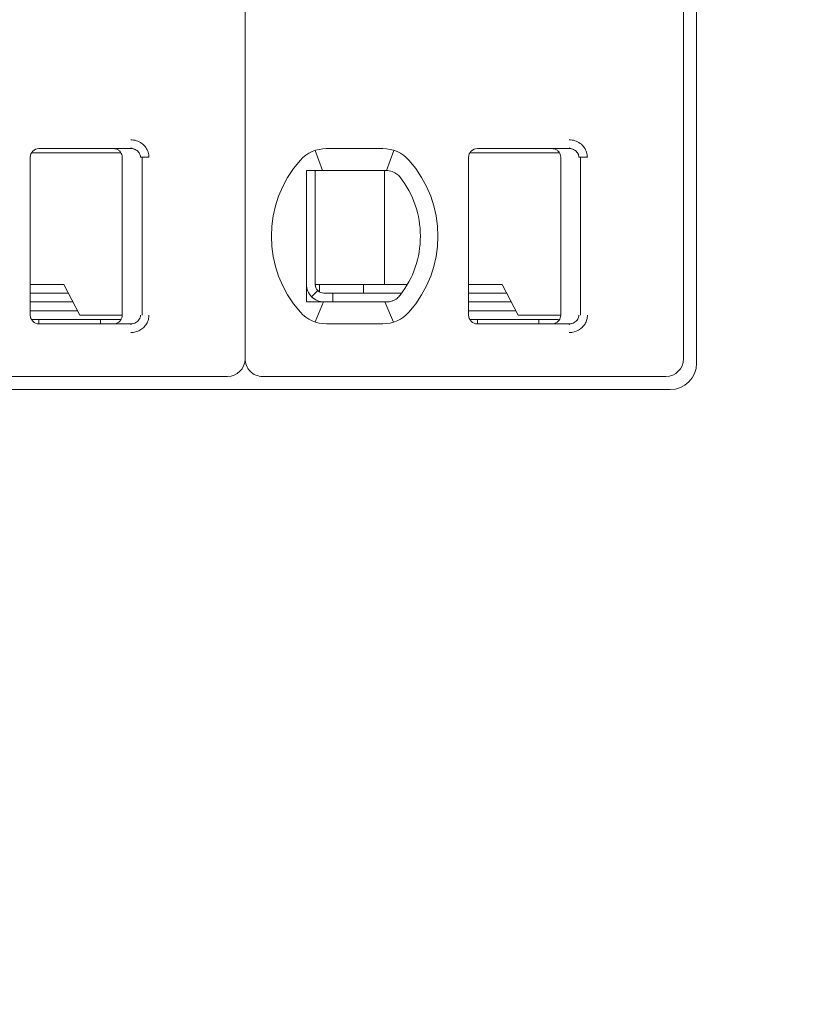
# Model space of a CAD drawing. Header units: millimetres. Extents: x -1114 to 1396, y -630 to 631.
# Tile 730 of 780: x 461 to 470, y 441 to 452. Entities that reach past the tile are written whole.
import ezdxf

# ---------------------------------------------------------------- set-up
doc = ezdxf.new("R2010")
doc.units = ezdxf.units.MM
doc.header["$MEASUREMENT"] = 0

msp = doc.modelspace()

# ---------------------------------------------------------------- linework, layer by layer
at = {"lineweight": 18}
for points, knots in [([(1038.9843, -629.7647), (1038.9843, -629.7647), (-1111.4882, -629.7647), (-1111.4882, -629.7647), (-1111.4882, -629.7647), (-1111.4882, -629.7647), (-1111.4882, 630.7883), (-1111.4882, 630.7883), (-1111.4882, 630.7883), (-1111.4882, 630.7883), (1038.9843, 630.7883), (1038.9843, 630.7883)], [0, 0, 0, 0, 0.3333333, 0.3333333, 0.3333333, 0.3333333, 0.6666667, 0.6666667, 0.6666667, 0.6666667, 1, 1, 1, 1]), ([(462.4019, 450.8234), (462.4239, 450.8235), (462.445, 450.8203), (462.4661, 450.8135), (462.4661, 450.8135), (462.4872, 450.8067), (462.5083, 450.7965), (462.5268, 450.7828), (462.5268, 450.7828), (462.5454, 450.7692), (462.5615, 450.7523), (462.5737, 450.735), (462.5737, 450.735), (462.5859, 450.7178), (462.5942, 450.7003), (462.5999, 450.6818), (462.5999, 450.6818), (462.6056, 450.6632), (462.6088, 450.6437), (462.6089, 450.6234)], [0, 0, 0, 0, 0.2, 0.2, 0.2, 0.2, 0.4, 0.4, 0.4, 0.4, 0.6, 0.6, 0.6, 0.6, 0.8, 0.8, 0.8, 0.8, 1, 1, 1, 1]), ([(467.4019, 450.8234), (467.4239, 450.8235), (467.445, 450.8203), (467.4661, 450.8135), (467.4661, 450.8135), (467.4872, 450.8067), (467.5083, 450.7965), (467.5268, 450.7828), (467.5268, 450.7828), (467.5454, 450.7692), (467.5615, 450.7523), (467.5737, 450.735), (467.5737, 450.735), (467.5859, 450.7178), (467.5942, 450.7003), (467.5999, 450.6818), (467.5999, 450.6818), (467.6056, 450.6632), (467.6088, 450.6437), (467.6089, 450.6234)], [0, 0, 0, 0, 0.2, 0.2, 0.2, 0.2, 0.4, 0.4, 0.4, 0.4, 0.6, 0.6, 0.6, 0.6, 0.8, 0.8, 0.8, 0.8, 1, 1, 1, 1]), ([(461.3544, 450.7234), (461.3279, 450.7234), (461.3025, 450.7128), (461.2837, 450.6941), (461.2837, 450.6941), (461.265, 450.6753), (461.2544, 450.6499), (461.2544, 450.6234)], [0, 0, 0, 0, 0.5, 0.5, 0.5, 0.5, 1, 1, 1, 1]), ([(461.3544, 450.7234), (461.3279, 450.7234), (461.3025, 450.7128), (461.2837, 450.6941), (461.2837, 450.6941), (461.265, 450.6753), (461.2544, 450.6499), (461.2544, 450.6234)], [0, 0, 0, 0, 0.5, 0.5, 0.5, 0.5, 1, 1, 1, 1]), ([(462.2044, 450.7234), (462.2149, 450.7234), (462.2254, 450.7217), (462.2354, 450.7185), (462.2354, 450.7185), (462.2454, 450.7152), (462.2548, 450.7104), (462.2633, 450.7042), (462.2633, 450.7042), (462.2718, 450.698), (462.2792, 450.6906), (462.2854, 450.6821), (462.2854, 450.6821), (462.2915, 450.6736), (462.2963, 450.6641), (462.2996, 450.6542), (462.2996, 450.6542), (462.3028, 450.6442), (462.3044, 450.6338), (462.3044, 450.6234)], [0, 0, 0, 0, 0.2, 0.2, 0.2, 0.2, 0.4, 0.4, 0.4, 0.4, 0.6, 0.6, 0.6, 0.6, 0.8, 0.8, 0.8, 0.8, 1, 1, 1, 1]), ([(462.4019, 450.7234), (462.4106, 450.7234), (462.4193, 450.7224), (462.4278, 450.7206), (462.4278, 450.7206), (462.4362, 450.7187), (462.4444, 450.716), (462.4521, 450.7125), (462.4521, 450.7125), (462.4597, 450.7089), (462.4668, 450.7046), (462.4734, 450.6996), (462.4734, 450.6996), (462.4796, 450.6948), (462.4852, 450.6894), (462.4901, 450.6835), (462.4901, 450.6835), (462.4947, 450.6781), (462.4986, 450.6722), (462.5018, 450.6659), (462.5018, 450.6659), (462.5051, 450.6597), (462.5076, 450.6531), (462.5094, 450.6463), (462.5094, 450.6463), (462.5113, 450.6388), (462.5123, 450.6311), (462.5123, 450.6234)], [0, 0, 0, 0, 0.1428571, 0.1428571, 0.1428571, 0.1428571, 0.2857143, 0.2857143, 0.2857143, 0.2857143, 0.4285714, 0.4285714, 0.4285714, 0.4285714, 0.5714286, 0.5714286, 0.5714286, 0.5714286, 0.7142857, 0.7142857, 0.7142857, 0.7142857, 0.8571429, 0.8571429, 0.8571429, 0.8571429, 1, 1, 1, 1]), ([(466.3544, 450.7234), (466.3279, 450.7234), (466.3025, 450.7128), (466.2837, 450.6941), (466.2837, 450.6941), (466.265, 450.6753), (466.2544, 450.6499), (466.2544, 450.6234)], [0, 0, 0, 0, 0.5, 0.5, 0.5, 0.5, 1, 1, 1, 1]), ([(466.3544, 450.7234), (466.3279, 450.7234), (466.3025, 450.7128), (466.2837, 450.6941), (466.2837, 450.6941), (466.265, 450.6753), (466.2544, 450.6499), (466.2544, 450.6234)], [0, 0, 0, 0, 0.5, 0.5, 0.5, 0.5, 1, 1, 1, 1]), ([(467.2044, 450.7234), (467.2149, 450.7234), (467.2254, 450.7217), (467.2354, 450.7185), (467.2354, 450.7185), (467.2454, 450.7152), (467.2548, 450.7104), (467.2633, 450.7042), (467.2633, 450.7042), (467.2718, 450.698), (467.2792, 450.6906), (467.2854, 450.6821), (467.2854, 450.6821), (467.2915, 450.6736), (467.2963, 450.6641), (467.2996, 450.6542), (467.2996, 450.6542), (467.3028, 450.6442), (467.3044, 450.6338), (467.3044, 450.6234)], [0, 0, 0, 0, 0.2, 0.2, 0.2, 0.2, 0.4, 0.4, 0.4, 0.4, 0.6, 0.6, 0.6, 0.6, 0.8, 0.8, 0.8, 0.8, 1, 1, 1, 1]), ([(467.4019, 450.7234), (467.4106, 450.7234), (467.4193, 450.7224), (467.4278, 450.7206), (467.4278, 450.7206), (467.4362, 450.7187), (467.4444, 450.716), (467.4521, 450.7125), (467.4521, 450.7125), (467.4597, 450.7089), (467.4668, 450.7046), (467.4734, 450.6996), (467.4734, 450.6996), (467.4796, 450.6948), (467.4852, 450.6894), (467.4901, 450.6835), (467.4901, 450.6835), (467.4947, 450.6781), (467.4986, 450.6722), (467.5018, 450.6659), (467.5018, 450.6659), (467.5051, 450.6597), (467.5076, 450.6531), (467.5094, 450.6463), (467.5094, 450.6463), (467.5113, 450.6388), (467.5123, 450.6311), (467.5123, 450.6234)], [0, 0, 0, 0, 0.1428571, 0.1428571, 0.1428571, 0.1428571, 0.2857143, 0.2857143, 0.2857143, 0.2857143, 0.4285714, 0.4285714, 0.4285714, 0.4285714, 0.5714286, 0.5714286, 0.5714286, 0.5714286, 0.7142857, 0.7142857, 0.7142857, 0.7142857, 0.8571429, 0.8571429, 0.8571429, 0.8571429, 1, 1, 1, 1]), ([(464.4044, 450.4734), (464.4112, 450.4734), (464.418, 450.4734), (464.4248, 450.4734), (464.4248, 450.4734), (464.4316, 450.4734), (464.4384, 450.4734), (464.4453, 450.4734), (464.4453, 450.4734), (464.4521, 450.4734), (464.459, 450.4734), (464.4659, 450.4734)], [0, 0, 0, 0, 0.3333333, 0.3333333, 0.3333333, 0.3333333, 0.6666667, 0.6666667, 0.6666667, 0.6666667, 1, 1, 1, 1]), ([(464.4044, 450.4734), (464.4044, 450.4224), (464.4044, 450.37), (464.4044, 450.315), (464.4044, 450.315), (464.4044, 450.2876), (464.4044, 450.2595), (464.4044, 450.2305), (464.4044, 450.2305), (464.4044, 450.2161), (464.4044, 450.2014), (464.4044, 450.1865), (464.4044, 450.1865), (464.4044, 450.1715), (464.4044, 450.1564), (464.4044, 450.141), (464.4044, 450.141), (464.4044, 450.1102), (464.4044, 450.0787), (464.4044, 450.046), (464.4044, 450.046), (464.4044, 450.0133), (464.4044, 449.9794), (464.4044, 449.9441), (464.4044, 449.9441), (464.4044, 449.9264), (464.4044, 449.9085), (464.4044, 449.8904), (464.4044, 449.8904), (464.4044, 449.8723), (464.4044, 449.854), (464.4044, 449.8355), (464.4044, 449.8355), (464.4044, 449.817), (464.4044, 449.7982), (464.4044, 449.7793), (464.4044, 449.7793), (464.4044, 449.7603), (464.4044, 449.7411), (464.4044, 449.722), (464.4044, 449.722), (464.4044, 449.684), (464.4044, 449.6465), (464.4044, 449.6094), (464.4044, 449.6094), (464.4044, 449.6001), (464.4044, 449.5909), (464.4044, 449.5817), (464.4044, 449.5817), (464.4044, 449.5725), (464.4044, 449.5633), (464.4044, 449.5541), (464.4044, 449.5541), (464.4044, 449.5359), (464.4044, 449.5181), (464.4044, 449.5006), (464.4044, 449.5006), (464.4044, 449.4657), (464.4044, 449.432), (464.4044, 449.3994), (464.4044, 449.3994), (464.4044, 449.3831), (464.4044, 449.367), (464.4044, 449.3511), (464.4044, 449.3511), (464.4044, 449.3353), (464.4044, 449.3196), (464.4044, 449.3043), (464.4044, 449.3043), (464.4044, 449.2736), (464.4044, 449.244), (464.4044, 449.2153), (464.4044, 449.2153), (464.4044, 449.1865), (464.4044, 449.1585), (464.4044, 449.1312), (464.4044, 449.1312), (464.4044, 449.0765), (464.4044, 449.0242), (464.4044, 448.9734)], [0, 0, 0, 0, 0.05, 0.05, 0.05, 0.05, 0.1, 0.1, 0.1, 0.1, 0.15, 0.15, 0.15, 0.15, 0.2, 0.2, 0.2, 0.2, 0.25, 0.25, 0.25, 0.25, 0.3, 0.3, 0.3, 0.3, 0.35, 0.35, 0.35, 0.35, 0.4, 0.4, 0.4, 0.4, 0.45, 0.45, 0.45, 0.45, 0.5, 0.5, 0.5, 0.5, 0.55, 0.55, 0.55, 0.55, 0.6, 0.6, 0.6, 0.6, 0.65, 0.65, 0.65, 0.65, 0.7, 0.7, 0.7, 0.7, 0.75, 0.75, 0.75, 0.75, 0.8, 0.8, 0.8, 0.8, 0.85, 0.85, 0.85, 0.85, 0.9, 0.9, 0.9, 0.9, 0.95, 0.95, 0.95, 0.95, 1, 1, 1, 1]), ([(464.6336, 450.4734), (464.6285, 450.4734), (464.6232, 450.4734), (464.618, 450.4734), (464.618, 450.4734), (464.6127, 450.4734), (464.6074, 450.4734), (464.602, 450.4734), (464.602, 450.4734), (464.5966, 450.4734), (464.5911, 450.4734), (464.5855, 450.4734), (464.5855, 450.4734), (464.5798, 450.4734), (464.574, 450.4734), (464.568, 450.4734), (464.568, 450.4734), (464.562, 450.4734), (464.5559, 450.4734), (464.5496, 450.4734), (464.5496, 450.4734), (464.5434, 450.4734), (464.5369, 450.4734), (464.5303, 450.4734), (464.5303, 450.4734), (464.5238, 450.4734), (464.517, 450.4734), (464.5101, 450.4734), (464.5101, 450.4734), (464.5031, 450.4734), (464.496, 450.4734), (464.4886, 450.4734), (464.4886, 450.4734), (464.4813, 450.4734), (464.4737, 450.4734), (464.4659, 450.4734)], [0, 0, 0, 0, 0.1111111, 0.1111111, 0.1111111, 0.1111111, 0.2222222, 0.2222222, 0.2222222, 0.2222222, 0.3333333, 0.3333333, 0.3333333, 0.3333333, 0.4444444, 0.4444444, 0.4444444, 0.4444444, 0.5555556, 0.5555556, 0.5555556, 0.5555556, 0.6666667, 0.6666667, 0.6666667, 0.6666667, 0.7777778, 0.7777778, 0.7777778, 0.7777778, 0.8888889, 0.8888889, 0.8888889, 0.8888889, 1, 1, 1, 1]), ([(465.3168, 450.4734), (465.3121, 450.4734), (465.3074, 450.4734), (465.3028, 450.4734), (465.3028, 450.4734), (465.2981, 450.4734), (465.2935, 450.4734), (465.2889, 450.4734), (465.2889, 450.4734), (465.2843, 450.4734), (465.2797, 450.4734), (465.2752, 450.4734)], [0, 0, 0, 0, 0.3333333, 0.3333333, 0.3333333, 0.3333333, 0.6666667, 0.6666667, 0.6666667, 0.6666667, 1, 1, 1, 1]), ([(465.4145, 450.4479), (465.4042, 450.4537), (465.3935, 450.4584), (465.3827, 450.4622), (465.3827, 450.4622), (465.3719, 450.466), (465.3609, 450.4688), (465.3499, 450.4706), (465.3499, 450.4706), (465.3389, 450.4725), (465.3278, 450.4734), (465.3168, 450.4734)], [0, 0, 0, 0, 0.3333333, 0.3333333, 0.3333333, 0.3333333, 0.6666667, 0.6666667, 0.6666667, 0.6666667, 1, 1, 1, 1]), ([(465.4751, 450.3956), (465.4699, 450.4024), (465.4641, 450.409), (465.4578, 450.4153), (465.4578, 450.4153), (465.4515, 450.4215), (465.4446, 450.4275), (465.4374, 450.4329), (465.4374, 450.4329), (465.4302, 450.4384), (465.4225, 450.4434), (465.4145, 450.4479)], [0, 0, 0, 0, 0.3333333, 0.3333333, 0.3333333, 0.3333333, 0.6666667, 0.6666667, 0.6666667, 0.6666667, 1, 1, 1, 1]), ([(464.4044, 449.1734), (464.4044, 449.1203), (464.4255, 449.0695), (464.463, 449.032), (464.463, 449.032), (464.5005, 448.9944), (464.5514, 448.9734), (464.6044, 448.9734)], [0, 0, 0, 0, 0.5, 0.5, 0.5, 0.5, 1, 1, 1, 1]), ([(464.5044, 449.1734), (464.5044, 449.1469), (464.515, 449.1214), (464.5337, 449.1027), (464.5337, 449.1027), (464.5525, 449.0839), (464.5779, 449.0734), (464.6044, 449.0734)], [0, 0, 0, 0, 0.5, 0.5, 0.5, 0.5, 1, 1, 1, 1]), ([(464.4044, 448.9734), (464.4113, 448.9734), (464.4182, 448.9734), (464.425, 448.9734), (464.425, 448.9734), (464.4319, 448.9734), (464.4387, 448.9734), (464.4455, 448.9734), (464.4455, 448.9734), (464.4523, 448.9734), (464.4591, 448.9734), (464.4659, 448.9734)], [0, 0, 0, 0, 0.3333333, 0.3333333, 0.3333333, 0.3333333, 0.6666667, 0.6666667, 0.6666667, 0.6666667, 1, 1, 1, 1]), ([(464.4659, 448.9734), (464.4737, 448.9734), (464.4813, 448.9734), (464.4886, 448.9734), (464.4886, 448.9734), (464.496, 448.9734), (464.5031, 448.9734), (464.5101, 448.9734), (464.5101, 448.9734), (464.517, 448.9734), (464.5238, 448.9734), (464.5303, 448.9734), (464.5303, 448.9734), (464.5369, 448.9734), (464.5434, 448.9734), (464.5496, 448.9734), (464.5496, 448.9734), (464.5559, 448.9734), (464.562, 448.9734), (464.568, 448.9734), (464.568, 448.9734), (464.574, 448.9734), (464.5798, 448.9734), (464.5854, 448.9734), (464.5854, 448.9734), (464.5911, 448.9734), (464.5966, 448.9734), (464.602, 448.9734), (464.602, 448.9734), (464.6074, 448.9734), (464.6127, 448.9734), (464.618, 448.9734), (464.618, 448.9734), (464.6232, 448.9734), (464.6284, 448.9734), (464.6336, 448.9734)], [0, 0, 0, 0, 0.1111111, 0.1111111, 0.1111111, 0.1111111, 0.2222222, 0.2222222, 0.2222222, 0.2222222, 0.3333333, 0.3333333, 0.3333333, 0.3333333, 0.4444444, 0.4444444, 0.4444444, 0.4444444, 0.5555556, 0.5555556, 0.5555556, 0.5555556, 0.6666667, 0.6666667, 0.6666667, 0.6666667, 0.7777778, 0.7777778, 0.7777778, 0.7777778, 0.8888889, 0.8888889, 0.8888889, 0.8888889, 1, 1, 1, 1]), ([(465.2752, 448.9734), (465.2797, 448.9734), (465.2843, 448.9734), (465.2889, 448.9734), (465.2889, 448.9734), (465.2935, 448.9734), (465.2981, 448.9734), (465.3028, 448.9734), (465.3028, 448.9734), (465.3075, 448.9734), (465.3121, 448.9734), (465.3168, 448.9734)], [0, 0, 0, 0, 0.3333333, 0.3333333, 0.3333333, 0.3333333, 0.6666667, 0.6666667, 0.6666667, 0.6666667, 1, 1, 1, 1]), ([(465.4145, 448.9988), (465.4044, 448.9932), (465.3939, 448.9885), (465.3831, 448.9847), (465.3831, 448.9847), (465.3724, 448.9809), (465.3614, 448.9781), (465.3503, 448.9762), (465.3503, 448.9762), (465.3393, 448.9743), (465.328, 448.9734), (465.3168, 448.9734)], [0, 0, 0, 0, 0.3333333, 0.3333333, 0.3333333, 0.3333333, 0.6666667, 0.6666667, 0.6666667, 0.6666667, 1, 1, 1, 1]), ([(465.4145, 448.9988), (465.4228, 449.0035), (465.4306, 449.0087), (465.4379, 449.0142), (465.4379, 449.0142), (465.4452, 449.0198), (465.452, 449.0257), (465.4582, 449.0319), (465.4582, 449.0319), (465.4644, 449.0381), (465.47, 449.0445), (465.4751, 449.0512)], [0, 0, 0, 0, 0.3333333, 0.3333333, 0.3333333, 0.3333333, 0.6666667, 0.6666667, 0.6666667, 0.6666667, 1, 1, 1, 1]), ([(461.2544, 448.8234), (461.2544, 448.7969), (461.265, 448.7714), (461.2837, 448.7527), (461.2837, 448.7527), (461.3025, 448.7339), (461.3279, 448.7234), (461.3544, 448.7234)], [0, 0, 0, 0, 0.5, 0.5, 0.5, 0.5, 1, 1, 1, 1]), ([(461.2544, 448.8234), (461.2544, 448.7969), (461.265, 448.7714), (461.2837, 448.7527), (461.2837, 448.7527), (461.3025, 448.7339), (461.3279, 448.7234), (461.3544, 448.7234)], [0, 0, 0, 0, 0.5, 0.5, 0.5, 0.5, 1, 1, 1, 1]), ([(462.3044, 448.8234), (462.3044, 448.8129), (462.3028, 448.8025), (462.2996, 448.7926), (462.2996, 448.7926), (462.2963, 448.7826), (462.2915, 448.7732), (462.2854, 448.7647), (462.2854, 448.7647), (462.2793, 448.7562), (462.2718, 448.7488), (462.2634, 448.7426), (462.2634, 448.7426), (462.255, 448.7365), (462.2455, 448.7316), (462.2355, 448.7283), (462.2355, 448.7283), (462.2255, 448.7251), (462.215, 448.7234), (462.2044, 448.7234)], [0, 0, 0, 0, 0.2, 0.2, 0.2, 0.2, 0.4, 0.4, 0.4, 0.4, 0.6, 0.6, 0.6, 0.6, 0.8, 0.8, 0.8, 0.8, 1, 1, 1, 1]), ([(462.5123, 448.8234), (462.5123, 448.8149), (462.5111, 448.8064), (462.5088, 448.7982), (462.5088, 448.7982), (462.5064, 448.79), (462.5029, 448.7822), (462.4984, 448.7749), (462.4984, 448.7749), (462.4939, 448.7674), (462.4883, 448.7605), (462.4818, 448.7544), (462.4818, 448.7544), (462.4752, 448.7481), (462.4677, 448.7427), (462.4597, 448.7382), (462.4597, 448.7382), (462.4511, 448.7334), (462.4419, 448.7297), (462.4323, 448.7273), (462.4323, 448.7273), (462.4224, 448.7247), (462.4121, 448.7234), (462.4019, 448.7234)], [0, 0, 0, 0, 0.1666667, 0.1666667, 0.1666667, 0.1666667, 0.3333333, 0.3333333, 0.3333333, 0.3333333, 0.5, 0.5, 0.5, 0.5, 0.6666667, 0.6666667, 0.6666667, 0.6666667, 0.8333333, 0.8333333, 0.8333333, 0.8333333, 1, 1, 1, 1]), ([(462.6089, 448.8234), (462.6089, 448.806), (462.6067, 448.7892), (462.6022, 448.7727), (462.6022, 448.7727), (462.5976, 448.7561), (462.5908, 448.7398), (462.5819, 448.7247), (462.5819, 448.7247), (462.5731, 448.7096), (462.5624, 448.6957), (462.5495, 448.6832), (462.5495, 448.6832), (462.5367, 448.6706), (462.5218, 448.6595), (462.5061, 448.6506), (462.5061, 448.6506), (462.4904, 448.6417), (462.4739, 448.635), (462.4565, 448.6305), (462.4565, 448.6305), (462.4392, 448.6259), (462.4209, 448.6236), (462.4019, 448.6234)], [0, 0, 0, 0, 0.1666667, 0.1666667, 0.1666667, 0.1666667, 0.3333333, 0.3333333, 0.3333333, 0.3333333, 0.5, 0.5, 0.5, 0.5, 0.6666667, 0.6666667, 0.6666667, 0.6666667, 0.8333333, 0.8333333, 0.8333333, 0.8333333, 1, 1, 1, 1]), ([(466.2544, 448.8234), (466.2544, 448.7969), (466.265, 448.7714), (466.2837, 448.7527), (466.2837, 448.7527), (466.3025, 448.7339), (466.3279, 448.7234), (466.3544, 448.7234)], [0, 0, 0, 0, 0.5, 0.5, 0.5, 0.5, 1, 1, 1, 1]), ([(466.2544, 448.8234), (466.2544, 448.7969), (466.265, 448.7714), (466.2837, 448.7527), (466.2837, 448.7527), (466.3025, 448.7339), (466.3279, 448.7234), (466.3544, 448.7234)], [0, 0, 0, 0, 0.5, 0.5, 0.5, 0.5, 1, 1, 1, 1]), ([(467.3044, 448.8234), (467.3044, 448.8129), (467.3028, 448.8025), (467.2996, 448.7926), (467.2996, 448.7926), (467.2963, 448.7826), (467.2915, 448.7732), (467.2854, 448.7647), (467.2854, 448.7647), (467.2793, 448.7562), (467.2718, 448.7488), (467.2634, 448.7426), (467.2634, 448.7426), (467.255, 448.7365), (467.2455, 448.7316), (467.2355, 448.7283), (467.2355, 448.7283), (467.2255, 448.7251), (467.215, 448.7234), (467.2044, 448.7234)], [0, 0, 0, 0, 0.2, 0.2, 0.2, 0.2, 0.4, 0.4, 0.4, 0.4, 0.6, 0.6, 0.6, 0.6, 0.8, 0.8, 0.8, 0.8, 1, 1, 1, 1]), ([(467.5123, 448.8234), (467.5123, 448.8149), (467.5111, 448.8064), (467.5088, 448.7982), (467.5088, 448.7982), (467.5064, 448.79), (467.5029, 448.7822), (467.4984, 448.7749), (467.4984, 448.7749), (467.4939, 448.7674), (467.4883, 448.7605), (467.4818, 448.7544), (467.4818, 448.7544), (467.4752, 448.7481), (467.4677, 448.7427), (467.4597, 448.7382), (467.4597, 448.7382), (467.4511, 448.7334), (467.4419, 448.7297), (467.4323, 448.7273), (467.4323, 448.7273), (467.4224, 448.7247), (467.4121, 448.7234), (467.4019, 448.7234)], [0, 0, 0, 0, 0.1666667, 0.1666667, 0.1666667, 0.1666667, 0.3333333, 0.3333333, 0.3333333, 0.3333333, 0.5, 0.5, 0.5, 0.5, 0.6666667, 0.6666667, 0.6666667, 0.6666667, 0.8333333, 0.8333333, 0.8333333, 0.8333333, 1, 1, 1, 1]), ([(467.6089, 448.8234), (467.6089, 448.806), (467.6067, 448.7892), (467.6022, 448.7727), (467.6022, 448.7727), (467.5976, 448.7561), (467.5908, 448.7398), (467.5819, 448.7247), (467.5819, 448.7247), (467.5731, 448.7096), (467.5624, 448.6957), (467.5495, 448.6832), (467.5495, 448.6832), (467.5367, 448.6706), (467.5218, 448.6595), (467.5061, 448.6506), (467.5061, 448.6506), (467.4904, 448.6417), (467.4739, 448.635), (467.4565, 448.6305), (467.4565, 448.6305), (467.4392, 448.6259), (467.4209, 448.6236), (467.4019, 448.6234)], [0, 0, 0, 0, 0.1666667, 0.1666667, 0.1666667, 0.1666667, 0.3333333, 0.3333333, 0.3333333, 0.3333333, 0.5, 0.5, 0.5, 0.5, 0.6666667, 0.6666667, 0.6666667, 0.6666667, 0.8333333, 0.8333333, 0.8333333, 0.8333333, 1, 1, 1, 1]), ([(463.7044, 448.3234), (463.7044, 448.2703), (463.7255, 448.2195), (463.763, 448.182), (463.763, 448.182), (463.8005, 448.1444), (463.8514, 448.1234), (463.9044, 448.1234)], [0, 0, 0, 0, 0.5, 0.5, 0.5, 0.5, 1, 1, 1, 1])]:
    msp.add_open_spline(points, degree=3, knots=knots, dxfattribs=at)
for points in [[(463.7044, 458.7434), (463.7044, 458.7434), (463.7044, 448.3234), (463.7044, 448.3234)], [(463.7044, 458.7434), (463.7044, 458.7434), (463.7044, 448.3234), (463.7044, 448.3234)], [(468.7044, 458.7434), (468.7044, 458.7434), (468.7044, 448.3234), (468.7044, 448.3234)], [(468.8544, 458.7934), (468.8544, 458.7934), (468.8544, 448.2734), (468.8544, 448.2734)], [(461.9353, 450.6734), (461.9353, 450.6734), (461.2678, 450.6734), (461.2678, 450.6734)], [(461.3544, 450.7234), (461.3544, 450.7234), (462.4019, 450.7234), (462.4019, 450.7234)], [(461.3544, 450.7234), (461.3544, 450.7234), (462.4019, 450.7234), (462.4019, 450.7234)], [(462.2846, 450.6734), (462.2846, 450.6734), (461.9353, 450.6734), (461.9353, 450.6734)], [(462.4008, 450.7303), (462.4008, 450.7303), (462.4444, 450.7156), (462.4444, 450.7156)], [(464.6336, 450.7234), (464.5198, 450.7234), (464.4113, 450.6749), (464.3355, 450.59)], [(464.6336, 450.7234), (464.5198, 450.7234), (464.4113, 450.6749), (464.3355, 450.59)], [(464.5028, 450.7014), (464.5028, 450.7014), (464.5873, 450.4734), (464.5873, 450.4734)], [(464.6336, 450.7234), (464.6336, 450.7234), (465.2752, 450.7234), (465.2752, 450.7234)], [(464.6336, 450.7234), (464.6336, 450.7234), (465.2752, 450.7234), (465.2752, 450.7234)], [(465.5734, 450.59), (465.4975, 450.6749), (465.3891, 450.7234), (465.2752, 450.7234)], [(465.5734, 450.59), (465.4975, 450.6749), (465.3891, 450.7234), (465.2752, 450.7234)], [(465.3161, 450.4734), (465.3161, 450.4734), (465.4016, 450.7029), (465.4016, 450.7029)], [(466.9353, 450.6734), (466.9353, 450.6734), (466.2678, 450.6734), (466.2678, 450.6734)], [(466.3544, 450.7234), (466.3544, 450.7234), (467.4019, 450.7234), (467.4019, 450.7234)], [(466.3544, 450.7234), (466.3544, 450.7234), (467.4019, 450.7234), (467.4019, 450.7234)], [(467.2846, 450.6734), (467.2846, 450.6734), (466.9353, 450.6734), (466.9353, 450.6734)], [(467.4008, 450.7303), (467.4008, 450.7303), (467.4444, 450.7156), (467.4444, 450.7156)], [(461.2544, 448.8234), (461.2544, 448.8234), (461.2544, 450.6234), (461.2544, 450.6234)], [(461.2544, 448.8234), (461.2544, 448.8234), (461.2544, 450.6234), (461.2544, 450.6234)], [(462.3044, 448.8234), (462.3044, 448.8234), (462.3044, 450.6234), (462.3044, 450.6234)], [(462.5123, 450.6234), (462.5123, 450.6234), (462.6089, 450.6234), (462.6089, 450.6234)], [(462.5322, 448.8234), (462.5322, 448.8234), (462.5322, 450.6234), (462.5322, 450.6234)], [(464.3355, 450.59), (463.8941, 450.0966), (463.8941, 449.3502), (464.3355, 448.8567)], [(464.3355, 450.59), (463.8941, 450.0966), (463.8941, 449.3502), (464.3355, 448.8567)], [(465.5734, 448.8567), (466.0148, 449.3502), (466.0148, 450.0966), (465.5734, 450.59)], [(465.5734, 448.8567), (466.0148, 449.3502), (466.0148, 450.0966), (465.5734, 450.59)], [(466.2544, 448.8234), (466.2544, 448.8234), (466.2544, 450.6234), (466.2544, 450.6234)], [(466.2544, 448.8234), (466.2544, 448.8234), (466.2544, 450.6234), (466.2544, 450.6234)], [(467.3044, 448.8234), (467.3044, 448.8234), (467.3044, 450.6234), (467.3044, 450.6234)], [(467.5123, 450.6234), (467.5123, 450.6234), (467.6089, 450.6234), (467.6089, 450.6234)], [(467.5322, 448.8234), (467.5322, 448.8234), (467.5322, 450.6234), (467.5322, 450.6234)], [(464.5044, 450.4734), (464.5044, 450.4734), (464.5044, 449.1734), (464.5044, 449.1734)], [(465.2752, 450.4734), (465.2752, 450.4734), (464.6336, 450.4734), (464.6336, 450.4734)], [(465.2935, 450.4734), (465.2935, 450.4734), (465.2935, 449.1734), (465.2935, 449.1734)], [(465.7044, 449.7234), (465.7044, 449.9666), (465.6238, 450.203), (465.4751, 450.3956)], [(465.4751, 449.0512), (465.6238, 449.2437), (465.7044, 449.4801), (465.7044, 449.7234)], [(461.6387, 449.1734), (461.6387, 449.1734), (461.2544, 449.1734), (461.2544, 449.1734)], [(461.8193, 448.8234), (461.8193, 448.8234), (461.6387, 449.1734), (461.6387, 449.1734)], [(464.5337, 449.1027), (464.5337, 449.1027), (464.463, 449.032), (464.463, 449.032)], [(464.5044, 449.1734), (464.5044, 449.1734), (465.2639, 449.1734), (465.2639, 449.1734)], [(464.5544, 449.0868), (464.5544, 449.0868), (464.5544, 449.1734), (464.5544, 449.1734)], [(465.0544, 449.0734), (465.0544, 449.0734), (465.0544, 449.1734), (465.0544, 449.1734)], [(465.2639, 449.1734), (465.2639, 449.1734), (465.3147, 449.1734), (465.3147, 449.1734)], [(465.5571, 449.1734), (465.5571, 449.1734), (465.3147, 449.1734), (465.3147, 449.1734)], [(466.6387, 449.1734), (466.6387, 449.1734), (466.2544, 449.1734), (466.2544, 449.1734)], [(466.8193, 448.8234), (466.8193, 448.8234), (466.6387, 449.1734), (466.6387, 449.1734)], [(461.2544, 449.0734), (461.2544, 449.0734), (461.6903, 449.0734), (461.6903, 449.0734)], [(461.7419, 448.9734), (461.7419, 448.9734), (461.2545, 448.9734), (461.2545, 448.9734)], [(464.5038, 448.745), (464.5038, 448.745), (464.6012, 448.9734), (464.6012, 448.9734)], [(464.7044, 449.0734), (464.7044, 449.0734), (464.6044, 449.0734), (464.6044, 449.0734)], [(464.6336, 448.9734), (464.6336, 448.9734), (465.2752, 448.9734), (465.2752, 448.9734)], [(464.7044, 449.0734), (464.7044, 449.0734), (464.7044, 448.9734), (464.7044, 448.9734)], [(464.7044, 449.0734), (464.7044, 449.0734), (465.4918, 449.0734), (465.4918, 449.0734)], [(465.3995, 448.7432), (465.3995, 448.7432), (465.2983, 448.9734), (465.2983, 448.9734)], [(466.2544, 449.0734), (466.2544, 449.0734), (466.6903, 449.0734), (466.6903, 449.0734)], [(466.7419, 448.9734), (466.7419, 448.9734), (466.2545, 448.9734), (466.2545, 448.9734)], [(461.7935, 448.8734), (461.7935, 448.8734), (461.2545, 448.8734), (461.2545, 448.8734)], [(464.3355, 448.8567), (464.4113, 448.7719), (464.5198, 448.7234), (464.6336, 448.7234)], [(464.3355, 448.8567), (464.4113, 448.7719), (464.5198, 448.7234), (464.6336, 448.7234)], [(465.2752, 448.7234), (465.3891, 448.7234), (465.4975, 448.7719), (465.5734, 448.8567)], [(465.2752, 448.7234), (465.3891, 448.7234), (465.4975, 448.7719), (465.5734, 448.8567)], [(466.7935, 448.8734), (466.7935, 448.8734), (466.2545, 448.8734), (466.2545, 448.8734)], [(462.281, 448.7734), (462.281, 448.7734), (461.2678, 448.7734), (461.2678, 448.7734)], [(461.3544, 448.7234), (461.3544, 448.7234), (461.3544, 448.7734), (461.3544, 448.7734)], [(461.8193, 448.8234), (461.8193, 448.8234), (461.9353, 448.8234), (461.9353, 448.8234)], [(461.9353, 448.8234), (461.9353, 448.8234), (462.2978, 448.8234), (462.2978, 448.8234)], [(462.0544, 448.7734), (462.0544, 448.7734), (462.0544, 448.7234), (462.0544, 448.7234)], [(467.281, 448.7734), (467.281, 448.7734), (466.2678, 448.7734), (466.2678, 448.7734)], [(466.3544, 448.7234), (466.3544, 448.7234), (466.3544, 448.7734), (466.3544, 448.7734)], [(466.8193, 448.8234), (466.8193, 448.8234), (466.9353, 448.8234), (466.9353, 448.8234)], [(466.9353, 448.8234), (466.9353, 448.8234), (467.2978, 448.8234), (467.2978, 448.8234)], [(467.0544, 448.7734), (467.0544, 448.7734), (467.0544, 448.7234), (467.0544, 448.7234)], [(461.3544, 448.7234), (461.3544, 448.7234), (462.4019, 448.7234), (462.4019, 448.7234)], [(461.3544, 448.7234), (461.3544, 448.7234), (462.4019, 448.7234), (462.4019, 448.7234)], [(462.4241, 448.7255), (462.4241, 448.7255), (462.4008, 448.7165), (462.4008, 448.7165)], [(462.4019, 448.7166), (462.4019, 448.7166), (462.4019, 448.7234), (462.4019, 448.7234)], [(464.6336, 448.7234), (464.6336, 448.7234), (465.2752, 448.7234), (465.2752, 448.7234)], [(465.2752, 448.7234), (465.2752, 448.7234), (464.6336, 448.7234), (464.6336, 448.7234)], [(466.3544, 448.7234), (466.3544, 448.7234), (467.4019, 448.7234), (467.4019, 448.7234)], [(466.3544, 448.7234), (466.3544, 448.7234), (467.4019, 448.7234), (467.4019, 448.7234)], [(467.4241, 448.7255), (467.4241, 448.7255), (467.4008, 448.7165), (467.4008, 448.7165)], [(467.4019, 448.7166), (467.4019, 448.7166), (467.4019, 448.7234), (467.4019, 448.7234)], [(463.5044, 448.1234), (463.6149, 448.1234), (463.7044, 448.2129), (463.7044, 448.3234)], [(468.5044, 448.1234), (468.6149, 448.1234), (468.7044, 448.2129), (468.7044, 448.3234)], [(468.5544, 447.9734), (468.7201, 447.9734), (468.8544, 448.1077), (468.8544, 448.2734)], [(458.9044, 448.1234), (458.9044, 448.1234), (463.5044, 448.1234), (463.5044, 448.1234)], [(463.9044, 448.1234), (463.9044, 448.1234), (468.5044, 448.1234), (468.5044, 448.1234)], [(468.5544, 447.9734), (468.5544, 447.9734), (428.8544, 447.9734), (428.8544, 447.9734)]]:
    msp.add_open_spline(points, degree=3, dxfattribs=at)

doc.saveas('drawing.dxf')
